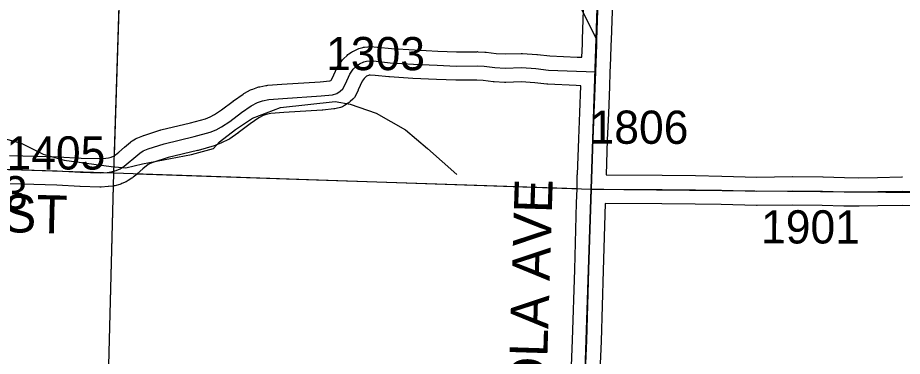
# Model space of a CAD drawing. Extents: x -157.2 to -99.3, y 12.2 to 46.2.
# Drawn here: x -118.065 to -116.201, y 30.779 to 31.493 of the extents above; entities that cross this region are included whole.
import ezdxf

# ---------------------------------------------------------------- set-up
doc = ezdxf.new("R2010")
doc.units = 0
for name, color, linetype in [('tdCoHydroRiver', 7, 'Continuous'), ('tdCoSecRdNmbr', 7, 'Continuous'), ('tdCoSecRdTxt', 7, 'Continuous'), ('tdCoSecRteBand', 7, 'Continuous'), ('tdCoSecRteCL', 7, 'Continuous'), ('tdCoSectLine', 7, 'Continuous'), ('tdCoSectLinePart', 7, 'Continuous'), ('tdCoSurfConc', 7, 'Continuous'), ('tdCoSurfGravel', 7, 'Continuous'), ('tdCoSurfLNO', 7, 'Continuous'), ('tdCoTwpBndryShd', 7, 'Continuous')]:
    doc.layers.add(name, color=color, linetype=linetype)

msp = doc.modelspace()

# ---------------------------------------------------------------- linework, layer by layer
at = {"layer": 'tdCoHydroRiver'}
msp.add_lwpolyline([(-118.3006, 31.2984), (-118.2752, 31.304), (-118.2409, 31.2888), (-118.1345, 31.2559), (-118.1143, 31.2443), (-118.058, 31.2286), (-118.0113, 31.2052), (-117.9674, 31.193), (-117.8684, 31.1792), (-117.8369, 31.1768), (-117.802, 31.1853), (-117.6989, 31.2046), (-117.6528, 31.2175), (-117.6398, 31.2314), (-117.6059, 31.2573), (-117.5706, 31.2815), (-117.5116, 31.3036), (-117.396, 31.3162), (-117.3646, 31.3106), (-117.3099, 31.2918), (-117.2478, 31.2569), (-117.2015, 31.2178), (-117.1399, 31.1625)], dxfattribs=at)
at = {"layer": 'tdCoSecRteBand'}
for points in [[(-118.0826, 31.203), (-118.0541, 31.2023), (-118.054, 31.2023), (-118.0539, 31.2023), (-117.9807, 31.2001), (-117.9803, 31.2001), (-117.9799, 31.2001), (-117.9315, 31.1974), (-117.8916, 31.1962), (-117.8794, 31.197), (-117.8735, 31.1977), (-117.8678, 31.1992), (-117.8633, 31.2012), (-117.8588, 31.2042), (-117.8519, 31.2098), (-117.8401, 31.22), (-117.84, 31.2201), (-117.8399, 31.2202), (-117.8273, 31.2308), (-117.8256, 31.2322), (-117.8238, 31.2333), (-117.8166, 31.2378), (-117.8143, 31.2392), (-117.8118, 31.2402), (-117.8012, 31.2444), (-117.8003, 31.2447), (-117.7994, 31.245), (-117.7656, 31.2559), (-117.7645, 31.2562), (-117.7633, 31.2565), (-117.7006, 31.2714), (-117.6693, 31.2803), (-117.6596, 31.2845), (-117.6503, 31.2889), (-117.6358, 31.2988), (-117.6112, 31.3173), (-117.6108, 31.3177), (-117.6103, 31.318), (-117.5901, 31.3321), (-117.5887, 31.3331), (-117.5872, 31.3339), (-117.5743, 31.3408), (-117.5721, 31.342), (-117.5698, 31.3428), (-117.5589, 31.3465), (-117.5571, 31.3471), (-117.5552, 31.3475), (-117.5419, 31.3502), (-117.5401, 31.3505), (-117.5382, 31.3507), (-117.5086, 31.3529), (-117.5084, 31.3529), (-117.5083, 31.3529), (-117.428, 31.3581), (-117.4076, 31.3602), (-117.4052, 31.3608), (-117.4043, 31.3614), (-117.4018, 31.3666), (-117.3926, 31.3868), (-117.3914, 31.3894), (-117.3897, 31.3917), (-117.3823, 31.4021), (-117.3807, 31.4043), (-117.3788, 31.4062), (-117.3711, 31.4136), (-117.3693, 31.4154), (-117.3671, 31.4168), (-117.3617, 31.4205), (-117.3598, 31.4219), (-117.3576, 31.4229), (-117.3488, 31.4271), (-117.3462, 31.4283), (-117.3435, 31.429), (-117.3378, 31.4304), (-117.3362, 31.4309), (-117.3345, 31.4311), (-117.3276, 31.4321), (-117.3244, 31.4326), (-117.3212, 31.4323), (-117.3074, 31.4313), (-117.3069, 31.4313), (-117.3063, 31.4312), (-117.2774, 31.4281), (-117.2292, 31.4252), (-117.18, 31.4228), (-117.1407, 31.4213), (-117.0974, 31.4215), (-117.0966, 31.4216), (-117.0958, 31.4215), (-117.0805, 31.4208), (-117.0794, 31.4207), (-117.0783, 31.4206), (-117.0568, 31.418), (-117.0374, 31.4169), (-117.0046, 31.4178), (-117.0032, 31.4179), (-117.0018, 31.4178), (-116.9713, 31.4158), (-116.9706, 31.4158), (-116.9699, 31.4157), (-116.9442, 31.4128), (-116.8862, 31.4102), (-116.8762, 31.4099), (-116.8752, 31.4374), (-116.8749, 31.4476), (-116.8691, 31.6125)], [(-116.8091, 31.6104), (-116.8149, 31.4455), (-116.8153, 31.4353), (-116.8153, 31.4353), (-116.8153, 31.4353), (-116.8162, 31.4079), (-116.8173, 31.378), (-116.8182, 31.3481), (-116.8184, 31.3481), (-116.8184, 31.3479), (-116.8204, 31.2913), (-116.8204, 31.2911), (-116.8204, 31.291), (-116.8229, 31.2356), (-116.8255, 31.1617), (-116.7072, 31.161), (-116.7071, 31.161), (-116.707, 31.161), (-116.637, 31.1603), (-116.6369, 31.1603), (-116.6368, 31.1603), (-116.5815, 31.1593), (-116.5814, 31.1593), (-116.5813, 31.1593), (-116.5076, 31.1573), (-116.4335, 31.1583), (-116.4331, 31.1583), (-116.4328, 31.1583), (-116.3689, 31.1576), (-116.3686, 31.1576), (-116.3683, 31.1575), (-116.323, 31.1561), (-116.293, 31.1558), (-116.2537, 31.1566), (-116.2024, 31.1576), (-116.2017, 31.1576), (-116.2009, 31.1576)], [(-116.9018, 30.6692), (-116.8959, 30.8135), (-116.8915, 30.9623), (-116.8876, 31.103), (-116.8877, 31.103), (-116.8866, 31.1326), (-116.8864, 31.1621), (-116.8856, 31.1621), (-116.8855, 31.163), (-116.8829, 31.2379), (-116.8829, 31.238), (-116.8829, 31.2382), (-116.8804, 31.2935), (-116.8784, 31.3499), (-116.8883, 31.3502), (-116.8885, 31.3502), (-116.8887, 31.3502), (-116.9479, 31.3529), (-116.9489, 31.353), (-116.9499, 31.3531), (-116.9758, 31.356), (-117.0043, 31.3578), (-117.0369, 31.3569), (-117.0382, 31.3568), (-117.0395, 31.3569), (-117.0612, 31.3581), (-117.0622, 31.3582), (-117.0631, 31.3583), (-117.0845, 31.3609), (-117.0979, 31.3615), (-117.141, 31.3613), (-117.1416, 31.3613), (-117.1422, 31.3613), (-117.1824, 31.3628), (-117.1826, 31.3628), (-117.1828, 31.3628), (-117.2324, 31.3653), (-117.2325, 31.3653), (-117.2327, 31.3653), (-117.2818, 31.3683), (-117.2825, 31.3683), (-117.2832, 31.3684), (-117.3122, 31.3715), (-117.3223, 31.3722), (-117.3243, 31.372), (-117.3257, 31.3716), (-117.3299, 31.3696), (-117.3312, 31.3687), (-117.3351, 31.365), (-117.3392, 31.3592), (-117.3474, 31.3413), (-117.3475, 31.341), (-117.3477, 31.3407), (-117.3529, 31.33), (-117.3552, 31.3252), (-117.3591, 31.3215), (-117.3646, 31.3163), (-117.3666, 31.3144), (-117.369, 31.3128), (-117.3766, 31.3079), (-117.3806, 31.3054), (-117.3851, 31.3041), (-117.3942, 31.3017), (-117.3965, 31.3011), (-117.3989, 31.3008), (-117.4223, 31.2983), (-117.4229, 31.2983), (-117.4235, 31.2982), (-117.5043, 31.2931), (-117.5318, 31.291), (-117.5414, 31.289), (-117.5481, 31.2868), (-117.5572, 31.2819), (-117.5755, 31.2691), (-117.6002, 31.2505), (-117.6008, 31.25), (-117.6014, 31.2496), (-117.6184, 31.238), (-117.6203, 31.2367), (-117.6224, 31.2358), (-117.6342, 31.2301), (-117.6348, 31.2298), (-117.6353, 31.2296), (-117.6474, 31.2244), (-117.6492, 31.2236), (-117.651, 31.2231), (-117.6848, 31.2135), (-117.6855, 31.2133), (-117.6861, 31.2132), (-117.7483, 31.1984), (-117.7801, 31.1882), (-117.7873, 31.1854), (-117.7903, 31.1835), (-117.8011, 31.1744), (-117.8131, 31.1641), (-117.8133, 31.1639), (-117.8135, 31.1637), (-117.8219, 31.1568), (-117.8232, 31.1558), (-117.8245, 31.1549), (-117.8324, 31.1497), (-117.8345, 31.1484), (-117.8367, 31.1474), (-117.8456, 31.1434), (-117.8477, 31.1425), (-117.85, 31.1419), (-117.8601, 31.1391), (-117.8623, 31.1386), (-117.8646, 31.1383), (-117.8734, 31.1373), (-117.8741, 31.1373), (-117.8747, 31.1372), (-117.889, 31.1362), (-117.8905, 31.1361), (-117.8919, 31.1362), (-117.9336, 31.1374), (-117.934, 31.1374), (-117.9344, 31.1374), (-117.9828, 31.1401), (-118.0556, 31.1423), (-118.0851, 31.1431)], [(-116.1419, 31.0959), (-116.2019, 31.0976), (-116.2525, 31.0966), (-116.2525, 31.0966), (-116.2525, 31.0966), (-116.2922, 31.0958), (-116.2926, 31.0958), (-116.293, 31.0958), (-116.3239, 31.0961), (-116.3242, 31.0961), (-116.3246, 31.0961), (-116.3699, 31.0976), (-116.4331, 31.0983), (-116.5074, 31.0973), (-116.508, 31.0973), (-116.5086, 31.0973), (-116.5827, 31.0993), (-116.6377, 31.1003), (-116.7076, 31.101), (-116.8276, 31.1017), (-116.8315, 30.9605), (-116.8315, 30.9605), (-116.8315, 30.9605), (-116.836, 30.8115), (-116.836, 30.8114), (-116.836, 30.8112), (-116.8419, 30.667)]]:
    msp.add_lwpolyline(points, dxfattribs=at)
at = {"layer": 'tdCoSecRteCL'}
for points in [[(-116.8473, 31.379), (-116.8452, 31.4363), (-116.8449, 31.4466), (-116.8391, 31.6114)], [(-118.0844, 31.1731), (-118.0548, 31.1723), (-117.9816, 31.1701), (-117.9327, 31.1674), (-117.8911, 31.1662), (-117.8768, 31.1671), (-117.8679, 31.1681), (-117.8578, 31.1708), (-117.8489, 31.1748), (-117.841, 31.18), (-117.8326, 31.1869), (-117.8205, 31.1972), (-117.8079, 31.2078), (-117.8008, 31.2123), (-117.7902, 31.2165), (-117.7564, 31.2273), (-117.693, 31.2424), (-117.6592, 31.252), (-117.6472, 31.2571), (-117.6353, 31.2628), (-117.6183, 31.2744), (-117.5932, 31.2934), (-117.5729, 31.3075), (-117.5601, 31.3144), (-117.5493, 31.3181), (-117.5359, 31.3208), (-117.5063, 31.323), (-117.4255, 31.3282), (-117.402, 31.3306), (-117.3929, 31.3331), (-117.3853, 31.338), (-117.3798, 31.3432), (-117.3747, 31.3538), (-117.3653, 31.3743), (-117.3579, 31.3846), (-117.3502, 31.392), (-117.3448, 31.3957), (-117.3359, 31.3999), (-117.3303, 31.4014), (-117.3234, 31.4024), (-117.3096, 31.4014), (-117.28, 31.3982), (-117.2309, 31.3952), (-117.1813, 31.3928), (-117.1411, 31.3913), (-117.0972, 31.3915), (-117.0819, 31.3908), (-117.0595, 31.3881), (-117.0378, 31.3869), (-117.0038, 31.3879), (-116.9732, 31.3859), (-116.9466, 31.3829), (-116.8874, 31.3802), (-116.8473, 31.379)], [(-116.8566, 31.1319), (-116.8529, 31.2368), (-116.8504, 31.2923), (-116.8473, 31.379)], [(-116.9253, 30.1905), (-116.9197, 30.1967), (-116.9111, 30.2073), (-116.9064, 30.2149), (-116.9002, 30.2253), (-116.8948, 30.2381), (-116.8904, 30.2507), (-116.8859, 30.2719), (-116.884, 30.2879), (-116.8837, 30.2981), (-116.8832, 30.3153), (-116.8822, 30.3557), (-116.8768, 30.4963), (-116.8726, 30.6285), (-116.8719, 30.6679), (-116.866, 30.8124), (-116.8615, 30.9614), (-116.8573, 31.1118), (-116.8566, 31.1319)], [(-116.8566, 31.1319), (-116.8304, 31.1318), (-116.7073, 31.131), (-116.6373, 31.1303), (-116.5821, 31.1293), (-116.5078, 31.1273), (-116.4331, 31.1283), (-116.3692, 31.1276), (-116.3236, 31.1261), (-116.2928, 31.1258), (-116.2531, 31.1266), (-116.2018, 31.1276), (-116.1409, 31.1258), (-116.1027, 31.1244), (-116.0462, 31.1249), (-115.9567, 31.1246), (-115.891, 31.1222)]]:
    msp.add_lwpolyline(points, dxfattribs=at)
at = {"layer": 'tdCoSectLine'}
for points in [[(-117.8622, 31.1659), (-117.8311, 32.1577)], [(-116.857, 31.1319), (-116.824, 32.1276)], [(-118.8561, 31.1985), (-117.8622, 31.1659)], [(-117.8882, 30.1653), (-117.8622, 31.1659)], [(-117.8622, 31.1659), (-116.857, 31.1319)], [(-116.8899, 30.1347), (-116.857, 31.1319)], [(-116.857, 31.1319), (-115.8914, 31.1222)]]:
    msp.add_lwpolyline(points, dxfattribs=at)
at = {"layer": 'tdCoSectLinePart'}
for points in [[(-117.861, 31.2037), (-117.8319, 32.1314)], [(-117.8144, 31.1642), (-116.8869, 31.1329)], [(-117.8882, 30.1653), (-117.8629, 31.1388)]]:
    msp.add_lwpolyline(points, dxfattribs=at)
at = {"layer": 'tdCoSurfConc'}
msp.add_lwpolyline([(-116.8837, 30.2981), (-116.8832, 30.3153), (-116.8822, 30.3557), (-116.8768, 30.4963), (-116.8726, 30.6285), (-116.8719, 30.6679), (-116.866, 30.8124), (-116.8615, 30.9614), (-116.8573, 31.1118), (-116.8566, 31.1319), (-116.8529, 31.2368), (-116.8504, 31.2923), (-116.8473, 31.379), (-116.8452, 31.4363), (-116.8449, 31.4466), (-116.8391, 31.6114), (-116.8381, 31.6388)], dxfattribs=at)
at = {"layer": 'tdCoSurfGravel'}
for points in [[(-118.0844, 31.1731), (-118.0548, 31.1723), (-117.9816, 31.1701), (-117.9327, 31.1674), (-117.8911, 31.1662), (-117.8768, 31.1671), (-117.8679, 31.1681), (-117.8578, 31.1708), (-117.8489, 31.1748), (-117.841, 31.18), (-117.8326, 31.1869), (-117.8205, 31.1972), (-117.8079, 31.2078), (-117.8008, 31.2123), (-117.7902, 31.2165), (-117.7564, 31.2273), (-117.693, 31.2424), (-117.6592, 31.252), (-117.6472, 31.2571), (-117.6353, 31.2628), (-117.6183, 31.2744), (-117.5932, 31.2934), (-117.5729, 31.3075), (-117.5601, 31.3144), (-117.5493, 31.3181), (-117.5359, 31.3208), (-117.5063, 31.323), (-117.4255, 31.3282), (-117.402, 31.3306), (-117.3929, 31.3331), (-117.3853, 31.338), (-117.3798, 31.3432), (-117.3747, 31.3538), (-117.3653, 31.3743), (-117.3579, 31.3846), (-117.3502, 31.392), (-117.3448, 31.3957), (-117.3359, 31.3999), (-117.3303, 31.4014), (-117.3234, 31.4024), (-117.3096, 31.4014), (-117.28, 31.3982), (-117.2309, 31.3952), (-117.1813, 31.3928), (-117.1411, 31.3913), (-117.0972, 31.3915), (-117.0819, 31.3908), (-117.0595, 31.3881), (-117.0378, 31.3869), (-117.0038, 31.3879), (-116.9732, 31.3859), (-116.9466, 31.3829), (-116.8874, 31.3802), (-116.8473, 31.379)], [(-116.8566, 31.1319), (-116.8304, 31.1318), (-116.7073, 31.131), (-116.6373, 31.1303), (-116.5821, 31.1293), (-116.5078, 31.1273), (-116.4331, 31.1283), (-116.3692, 31.1276), (-116.3236, 31.1261), (-116.2928, 31.1258), (-116.2531, 31.1266), (-116.2018, 31.1276), (-116.1409, 31.1258)]]:
    msp.add_lwpolyline(points, dxfattribs=at)
at = {"layer": 'tdCoSurfLNO'}
msp.add_lwpolyline([(-116.8449, 31.4466), (-116.8903, 31.5395), (-116.9063, 31.5722), (-116.9165, 31.6034), (-116.9296, 31.6361), (-116.9427, 31.6703), (-116.9557, 31.703), (-116.9732, 31.7298), (-116.9899, 31.7502), (-117.0073, 31.7662), (-117.024, 31.7792), (-117.0427, 31.792), (-117.0621, 31.8101), (-117.0773, 31.8234), (-117.0938, 31.8396), (-117.107, 31.8587), (-117.1299, 31.891), (-117.1572, 31.9271), (-117.1687, 31.9499), (-117.1714, 31.9664), (-117.1716, 31.9672)], dxfattribs=at)
at = {"layer": 'tdCoTwpBndryShd'}
msp.add_lwpolyline([(-116.7577, 34.3274), (-116.7946, 33.1185), (-116.824, 32.1276), (-116.857, 31.1319), (-116.8899, 30.1347), (-116.9135, 29.1331), (-116.9417, 28.1357), (-116.9699, 27.1621), (-117.002, 26.1611), (-117.0437, 25.1582), (-117.0647, 24.1645), (-117.0933, 23.1631), (-117.128, 22.1568), (-117.146, 21.1585), (-117.1595, 20.1681), (-117.1897, 19.1768), (-117.2244, 18.1722), (-117.258, 17.1659), (-117.2934, 16.1724)], dxfattribs=at)

# ---------------------------------------------------------------- texts
at = {"layer": 'tdCoSecRdNmbr'}
for s, rotation, p in [('1303', 359.91, (-117.4152, 31.3827)), ('1806', 359.9104, (-116.8602, 31.2275)), ('1405', 359.9095, (-118.0887, 31.1733)), ('2303', 359.9094, (-118.2524, 31.0895)), ('1901', 359.9107, (-116.4989, 31.0174))]:
    msp.add_text(s, height=0.07, rotation=rotation, dxfattribs=at).set_placement(p)
at = {"layer": 'tdCoSecRdTxt'}
for s, rotation, p in [('OSCEOLA AVE', 88.2273, (-116.9611, 30.3911)), ('190TH ST', 358.5887, (-118.4485, 31.05))]:
    msp.add_text(s, height=0.08, rotation=rotation, dxfattribs=at).set_placement(p)

doc.saveas('drawing.dxf')
